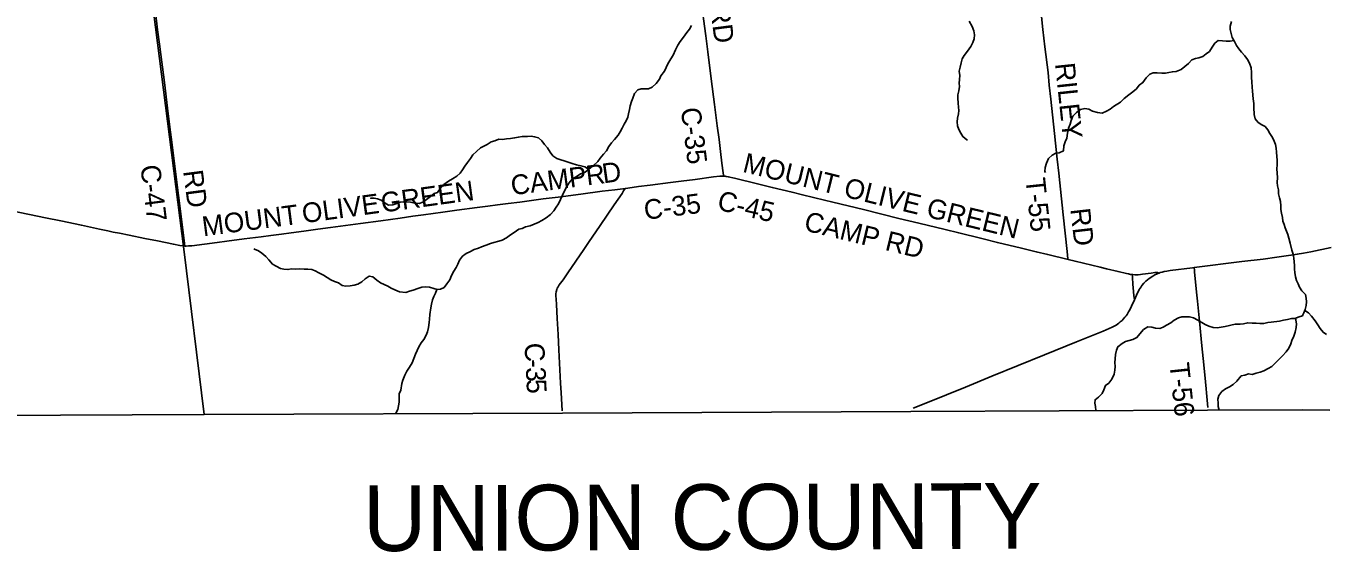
# Model space of a CAD drawing. Extents: x 1584893 to 1934202, y 663575 to 1091909.
# Drawn here: x 1740518 to 1760284, y 911862 to 919866 of the extents above; entities that cross this region are included whole.
import ezdxf

# ---------------------------------------------------------------- set-up
doc = ezdxf.new("R2010")
doc.units = 0
for name, color, linetype in [('GM_X_Adjacent_County', 7, 'Continuous'), ('GM_X_Adjacent_County_Text', 7, 'Continuous'), ('GM_X_County', 7, 'Continuous'), ('GM_X_County_Road', 7, 'Continuous'), ('GM_X_County_Road_Text', 7, 'Continuous'), ('GM_X_Minor_River', 7, 'Continuous'), ('GM_X_State_Route', 7, 'Continuous'), ('GM_X_Township', 7, 'Continuous'), ('GM_X_Township_Road', 7, 'Continuous'), ('GM_X_Township_Road_Text', 7, 'Continuous')]:
    doc.layers.add(name, color=color, linetype=linetype)

msp = doc.modelspace()

# ---------------------------------------------------------------- linework, layer by layer
at = {"layer": 'GM_X_Adjacent_County'}
msp.add_lwpolyline([(1707999, 913760), (1713053, 913797), (1716496, 913811), (1723205, 913838), (1725148, 913846), (1726840, 913858), (1735953, 913922), (1739940, 913938), (1743227, 913952), (1748682, 913976), (1753982, 914000), (1758493, 914019), (1759934, 914025), (1760358, 914021)], dxfattribs=at)
at = {"layer": 'GM_X_County'}
msp.add_lwpolyline([(1760358, 914021), (1759934, 914025), (1758493, 914019), (1753982, 914000), (1748682, 913976), (1743227, 913952), (1739940, 913938), (1735953, 913922), (1726840, 913858), (1725148, 913846), (1723205, 913838), (1716496, 913811), (1713053, 913797), (1713951, 917499), (1713884, 919153), (1713717, 923273), (1713542, 928222), (1713413, 931984), (1713394, 932362), (1713390, 932646), (1713295, 936133)], dxfattribs=at)
at = {"layer": 'GM_X_County_Road'}
for points in [[(1742935, 916518), (1742930, 916557), (1742859, 917127), (1742812, 917485), (1742736, 918096), (1742717, 918251), (1742672, 918615), (1742623, 919006), (1742595, 919238), (1742569, 919432), (1742547, 919591), (1742519, 919807), (1742481, 920123), (1742449, 920369), (1742403, 920731), (1742368, 921009), (1742329, 921306), (1742292, 921603)], [(1751135, 917582), (1751132, 917598), (1751128, 917632), (1751107, 917778), (1751086, 917957), (1751063, 918136), (1751037, 918347), (1750994, 918673), (1750945, 919063), (1750893, 919470), (1750863, 919715), (1750828, 919975), (1750798, 920219), (1750745, 920626), (1750704, 920951), (1750637, 921472), (1750630, 921524)], [(1749636, 917395), (1749675, 917400), (1749837, 917421), (1750017, 917444), (1750326, 917485), (1750488, 917505), (1750700, 917532), (1750977, 917568), (1751074, 917579), (1751091, 917581), (1751105, 917583), (1751120, 917583), (1751135, 917582)], [(1751135, 917582), (1751139, 917582), (1751155, 917580), (1751171, 917577), (1751203, 917571), (1751299, 917549), (1751649, 917463), (1751872, 917409), (1752175, 917335), (1752335, 917296), (1752669, 917214), (1752797, 917184), (1753260, 917072), (1753801, 916938), (1754104, 916865), (1754503, 916767), (1754710, 916716), (1755060, 916631), (1755299, 916571), (1755667, 916484), (1755890, 916431), (1756065, 916388), (1756373, 916313)], [(1742935, 916518), (1742956, 916516), (1742989, 916519), (1743039, 916523), (1743234, 916548), (1743429, 916573), (1743576, 916592), (1743836, 916625), (1744097, 916658), (1744243, 916678), (1744324, 916689), (1744405, 916700), (1744552, 916719), (1744747, 916744), (1744958, 916773), (1745153, 916800), (1745609, 916861), (1745918, 916903), (1746210, 916943), (1746405, 916970), (1746568, 916993), (1746860, 917033), (1747072, 917062), (1747381, 917103), (1747543, 917124), (1747690, 917143), (1747853, 917164), (1748032, 917187), (1748210, 917211), (1748389, 917234), (1748617, 917263), (1748959, 917308), (1749284, 917350), (1749480, 917375), (1749561, 917385), (1749636, 917395)], [(1748676, 914010), (1748671, 914105), (1748662, 914285), (1748653, 914432), (1748627, 914940), (1748614, 915169), (1748600, 915415), (1748589, 915628), (1748583, 915710), (1748581, 915759), (1748582, 915791), (1748586, 915823), (1748594, 915854), (1748602, 915874), (1748615, 915897), (1748632, 915925), (1748689, 916005), (1748764, 916112), (1749005, 916465), (1749078, 916573), (1749254, 916831), (1749467, 917142), (1749587, 917319), (1749611, 917356), (1749636, 917395)], [(1739506, 917225), (1739661, 917191), (1739837, 917154), (1740110, 917096), (1740303, 917055), (1740814, 916949), (1741046, 916901), (1741362, 916833), (1741636, 916776), (1741764, 916748), (1741844, 916731), (1741941, 916712), (1742086, 916684), (1742327, 916634), (1742520, 916596), (1742761, 916545), (1742858, 916527), (1742907, 916520), (1742935, 916518)], [(1756373, 916313), (1756480, 916287), (1756863, 916195), (1756958, 916172), (1757134, 916130), (1757262, 916100), (1757293, 916093), (1757326, 916086), (1757350, 916083)], [(1757350, 916083), (1757359, 916082), (1757392, 916080), (1757415, 916080), (1757442, 916081), (1757476, 916084), (1757507, 916088), (1757637, 916105), (1757696, 916113), (1757710, 916115), (1757723, 916114), (1757737, 916113), (1757759, 916107)], [(1757384, 915698), (1757377, 915758), (1757371, 915824), (1757361, 915939), (1757354, 916038), (1757352, 916055), (1757350, 916083)]]:
    msp.add_lwpolyline(points, dxfattribs=at)
at = {"layer": 'GM_X_Minor_River'}
for points in [[(1754867, 919939), (1754915, 919856), (1754938, 919790), (1754949, 919729), (1754946, 919669), (1754923, 919614), (1754894, 919552), (1754843, 919483), (1754794, 919417), (1754765, 919366), (1754748, 919306), (1754731, 919240), (1754718, 919180), (1754725, 919112), (1754720, 919052), (1754717, 918998), (1754720, 918945), (1754711, 918879), (1754698, 918820), (1754699, 918767), (1754702, 918693), (1754705, 918631), (1754710, 918579), (1754709, 918529), (1754694, 918463), (1754689, 918405), (1754692, 918345), (1754711, 918292)], [(1758863, 919935), (1758838, 919863), (1758839, 919813), (1758873, 919692), (1758904, 919628), (1758935, 919567), (1758970, 919516), (1759012, 919466), (1759063, 919411), (1759104, 919354), (1759135, 919301), (1759160, 919231), (1759167, 919156), (1759163, 919080), (1759170, 919018), (1759175, 918936), (1759182, 918873), (1759192, 918757), (1759201, 918687), (1759202, 918623), (1759208, 918518), (1759221, 918454), (1759268, 918395), (1759320, 918362), (1759371, 918337), (1759415, 918284), (1759446, 918228), (1759485, 918171), (1759508, 918112), (1759529, 918062), (1759538, 918006), (1759547, 917945), (1759555, 917819), (1759554, 917755), (1759553, 917693), (1759558, 917627), (1759559, 917560), (1759558, 917484), (1759559, 917434), (1759574, 917374), (1759577, 917312), (1759592, 917249), (1759607, 917193), (1759612, 917127), (1759611, 917074), (1759620, 917016), (1759639, 916954), (1759642, 916898), (1759661, 916845), (1759676, 916795), (1759697, 916742), (1759719, 916692), (1759732, 916636), (1759751, 916559), (1759781, 916454), (1759800, 916396), (1759809, 916334), (1759816, 916277), (1759817, 916223), (1759820, 916165), (1759825, 916113), (1759836, 916048), (1759851, 915992), (1759874, 915942), (1759896, 915891), (1759931, 915838), (1759947, 915820)], [(1750643, 919871), (1750614, 919819), (1750571, 919766), (1750524, 919694), (1750471, 919629), (1750436, 919574), (1750402, 919502), (1750363, 919424), (1750330, 919365), (1750285, 919289), (1750260, 919236), (1750231, 919180), (1750180, 919107), (1750155, 919055), (1750106, 918992), (1750047, 918933), (1749988, 918910), (1749932, 918910), (1749878, 918909), (1749828, 918892), (1749775, 918839), (1749753, 918769), (1749731, 918715), (1749713, 918651), (1749703, 918596), (1749687, 918530), (1749673, 918476), (1749648, 918422), (1749621, 918370), (1749590, 918309), (1749559, 918253), (1749526, 918202), (1749471, 918138), (1749426, 918087), (1749385, 918034), (1749352, 917964), (1749305, 917913), (1749256, 917855), (1749217, 917804), (1749152, 917743), (1749085, 917692), (1749026, 917643), (1748957, 917614), (1748903, 917583), (1748830, 917536), (1748779, 917474), (1748742, 917413), (1748705, 917345), (1748674, 917280), (1748653, 917228), (1748622, 917162), (1748587, 917107), (1748548, 917055), (1748497, 916996), (1748432, 916949), (1748365, 916906), (1748313, 916877), (1748248, 916848), (1748188, 916823), (1748117, 916810)], [(1758897, 919644), (1758840, 919633), (1758778, 919634), (1758724, 919639), (1758660, 919644), (1758605, 919603), (1758564, 919541), (1758525, 919478), (1758475, 919444), (1758422, 919399), (1758366, 919382), (1758313, 919371), (1758257, 919350), (1758208, 919293), (1758149, 919247), (1758094, 919206), (1758018, 919175), (1757962, 919168), (1757907, 919157), (1757855, 919146), (1757799, 919147), (1757729, 919154), (1757669, 919151), (1757619, 919130), (1757562, 919075), (1757514, 919005), (1757458, 918966), (1757415, 918911), (1757358, 918866), (1757299, 918819), (1757230, 918764), (1757173, 918708), (1757064, 918638), (1757013, 918601), (1756957, 918570), (1756892, 918539), (1756820, 918548), (1756746, 918567), (1756689, 918600), (1756629, 918609), (1756562, 918594), (1756502, 918549), (1756447, 918492), (1756420, 918428), (1756405, 918372), (1756382, 918309), (1756366, 918235), (1756355, 918159), (1756330, 918103), (1756311, 918043), (1756302, 917965), (1756239, 917936), (1756189, 917929), (1756131, 917902), (1756078, 917851), (1756046, 917777), (1756025, 917713), (1756022, 917649), (1756032, 917635)], [(1749079, 917687), (1749023, 917721), (1748962, 917740), (1748892, 917755), (1748830, 917774), (1748766, 917795), (1748708, 917814), (1748657, 917829), (1748597, 917850), (1748536, 917889), (1748496, 917944), (1748453, 918013), (1748406, 918064), (1748367, 918118), (1748316, 918163), (1748256, 918180), (1748204, 918189), (1748148, 918182), (1748070, 918184), (1748010, 918174), (1747951, 918163), (1747889, 918156), (1747827, 918147), (1747767, 918138), (1747715, 918141), (1747650, 918116), (1747598, 918101), (1747537, 918064), (1747483, 918037), (1747432, 918014), (1747375, 917954), (1747316, 917903), (1747283, 917850), (1747234, 917786), (1747193, 917735), (1747158, 917679), (1747122, 917628), (1747071, 917579), (1747006, 917542), (1746945, 917505), (1746878, 917454), (1746823, 917398), (1746780, 917333), (1746728, 917318), (1746671, 917273), (1746612, 917227), (1746558, 917186), (1746499, 917167), (1746435, 917170), (1746371, 917183), (1746315, 917188), (1746261, 917189), (1746211, 917186), (1746161, 917167), (1746100, 917142), (1746036, 917141), (1745983, 917172), (1745923, 917217), (1745866, 917238), (1745814, 917244), (1745764, 917245), (1745764, 917253)], [(1754711, 918292), (1754740, 918236), (1754774, 918183), (1754833, 918132), (1754843, 918130)], [(1748117, 916810), (1748067, 916785), (1748017, 916773), (1747944, 916724), (1747891, 916689), (1747828, 916644), (1747763, 916609), (1747713, 916590), (1747637, 916569), (1747586, 916554), (1747520, 916529), (1747451, 916506), (1747401, 916487), (1747335, 916466), (1747270, 916427), (1747217, 916404), (1747161, 916365), (1747114, 916301), (1747089, 916243), (1747064, 916192), (1747029, 916136), (1746992, 916069), (1746965, 916005), (1746919, 915942), (1746879, 915886), (1746826, 915863), (1746774, 915854), (1746722, 915871), (1746658, 915892), (1746602, 915899), (1746542, 915890), (1746478, 915871), (1746411, 915848), (1746353, 915831), (1746297, 915810), (1746201, 915821), (1746129, 915852), (1746075, 915875), (1746022, 915906), (1745968, 915933), (1745913, 915960), (1745855, 915997), (1745796, 916050), (1745742, 916061), (1745679, 916020), (1745627, 915975), (1745568, 915938), (1745511, 915921), (1745449, 915914), (1745385, 915909), (1745331, 915916), (1745272, 915957), (1745210, 915978), (1745158, 916005), (1745101, 916038), (1745043, 916075), (1744974, 916110), (1744918, 916139), (1744865, 916160), (1744807, 916167), (1744751, 916166), (1744687, 916169), (1744626, 916166), (1744560, 916169), (1744504, 916159), (1744442, 916167), (1744390, 916177), (1744327, 916212), (1744267, 916244), (1744214, 916309), (1744169, 916359), (1744106, 916408), (1744054, 916445), (1743997, 916470), (1743983, 916473)], [(1746769, 915855), (1746747, 915802), (1746724, 915750), (1746705, 915697), (1746690, 915635), (1746677, 915579), (1746663, 915475), (1746658, 915405), (1746655, 915353), (1746642, 915279), (1746627, 915211), (1746608, 915159), (1746571, 915097), (1746532, 915046), (1746497, 914982), (1746470, 914929), (1746445, 914871), (1746418, 914807), (1746393, 914742), (1746354, 914674), (1746311, 914613), (1746280, 914553), (1746253, 914479), (1746238, 914425), (1746222, 914326), (1746197, 914268), (1746198, 914202), (1746195, 914140), (1746188, 914086), (1746175, 914032), (1746149, 913987), (1746137, 913967)], [(1759947, 915820), (1759986, 915781), (1759999, 915725), (1760002, 915669), (1759995, 915613), (1759984, 915553), (1759961, 915502), (1759946, 915470)], [(1756794, 914014), (1756790, 914075), (1756781, 914129), (1756786, 914179), (1756839, 914220), (1756891, 914275), (1756920, 914331), (1756942, 914397), (1756992, 914432), (1757041, 914491), (1757077, 914569), (1757088, 914629), (1757089, 914687), (1757088, 914747), (1757090, 914803), (1757097, 914867), (1757113, 914931), (1757133, 914985), (1757196, 915032), (1757247, 915065), (1757303, 915078), (1757358, 915095), (1757422, 915124), (1757465, 915182), (1757524, 915247), (1757587, 915288), (1757649, 915281), (1757705, 915266), (1757771, 915263), (1757823, 915282), (1757874, 915313), (1757938, 915348), (1757989, 915390), (1758052, 915423), (1758104, 915438), (1758164, 915439), (1758222, 915438), (1758284, 915425), (1758350, 915390), (1758461, 915324), (1758514, 915297), (1758582, 915278), (1758642, 915275), (1758702, 915282), (1758764, 915291), (1758919, 915330), (1758991, 915331), (1759043, 915334), (1759108, 915351), (1759174, 915346), (1759238, 915343), (1759290, 915340), (1759352, 915341), (1759412, 915352), (1759462, 915359), (1759589, 915375), (1759653, 915392), (1759715, 915401), (1759774, 915414), (1759826, 915415), (1759890, 915438), (1759940, 915456), (1759946, 915470)], [(1759837, 915419), (1759852, 915335), (1759845, 915277), (1759828, 915205), (1759809, 915147), (1759778, 915079), (1759761, 915028), (1759732, 914962), (1759691, 914906), (1759636, 914845), (1759577, 914786), (1759526, 914733), (1759473, 914684), (1759417, 914656), (1759354, 914619), (1759298, 914596), (1759235, 914581), (1759173, 914562), (1759117, 914571), (1759065, 914552), (1759010, 914545), (1758941, 914462), (1758886, 914411), (1758829, 914373), (1758771, 914346), (1758716, 914305), (1758669, 914242), (1758652, 914186), (1758657, 914126), (1758658, 914074), (1758671, 914022)], [(1759977, 915537), (1760031, 915502), (1760080, 915449), (1760133, 915378), (1760174, 915318), (1760212, 915261), (1760255, 915206), (1760307, 915171)]]:
    msp.add_lwpolyline(points, dxfattribs=at)
at = {"layer": 'GM_X_State_Route'}
msp.add_lwpolyline([(1754018, 914050), (1754236, 914139), (1754813, 914372), (1755212, 914535), (1756013, 914861), (1756500, 915058), (1756910, 915224), (1757045, 915284), (1757076, 915300), (1757104, 915316), (1757144, 915344), (1757169, 915363), (1757195, 915387), (1757212, 915404), (1757240, 915435), (1757257, 915455), (1757271, 915474), (1757296, 915517), (1757313, 915548), (1757341, 915605), (1757384, 915698), (1757416, 915769), (1757458, 915857), (1757484, 915899), (1757498, 915917), (1757525, 915950), (1757559, 915984), (1757609, 916025), (1757663, 916061), (1757692, 916077), (1757721, 916091), (1757740, 916099), (1757759, 916107), (1757774, 916113), (1757806, 916122), (1757837, 916129), (1757876, 916135), (1757926, 916143), (1758267, 916186), (1758291, 916189), (1759016, 916280), (1759341, 916319), (1759551, 916347), (1759764, 916377), (1759860, 916393), (1759958, 916410), (1760066, 916431), (1760376, 916496)], dxfattribs=at)
at = {"layer": 'GM_X_Township'}
for points in [[(1747311, 936737), (1747714, 933880), (1747874, 932446), (1748152, 929954), (1744140, 929482), (1741371, 929146), (1742091, 923042), (1742272, 921561), (1742922, 916471), (1743227, 913952), (1739940, 913938)], [(1760358, 914021), (1759934, 914025), (1758493, 914019), (1753982, 914000), (1748682, 913976), (1743227, 913952), (1742922, 916471), (1742272, 921561), (1742091, 923042), (1741371, 929146), (1744140, 929482), (1748152, 929954), (1747874, 932446), (1747714, 933880), (1747311, 936737)]]:
    msp.add_lwpolyline(points, dxfattribs=at)
at = {"layer": 'GM_X_Township_Road'}
for points in [[(1756373, 916313), (1756372, 916321), (1756358, 916433), (1756299, 916990), (1756233, 917627), (1756210, 917839), (1756167, 918230), (1756110, 918751), (1756088, 918963), (1756069, 919159), (1756021, 919550), (1755992, 919810), (1755895, 920773), (1755846, 921263), (1755782, 921899), (1755752, 922160)], [(1758502, 914063), (1758481, 914282), (1758475, 914346), (1758454, 914560), (1758430, 914804), (1758410, 915000), (1758372, 915376), (1758348, 915630), (1758343, 915680), (1758329, 915817), (1758298, 916127), (1758296, 916143), (1758291, 916189)]]:
    msp.add_lwpolyline(points, dxfattribs=at)

# ---------------------------------------------------------------- texts
at = {"layer": 'GM_X_Adjacent_County_Text'}
msp.add_text('UNION COUNTY', height=1000, rotation=0.216, dxfattribs=at).set_placement((1745647, 911875))
at = {"layer": 'GM_X_County_Road_Text'}
for s, rotation, p in [('RD', 277.3664, (1750925, 920162)), ('C-35', 277.2117, (1750480, 918609)), ('C-47', 277.2099, (1742257, 917736)), ('R', 7.1337, (1749056, 917439)), ('D', 7.9839, (1749305, 917470)), ('MOUNT OLIVE GREEN', 346.2634, (1751408, 917648)), ('RD', 277.4313, (1742908, 917658)), ('CAMP', 7.4831, (1747915, 917289)), ('GREEN', 7.8396, (1745939, 917025)), ('C-45', 346.833, (1751020, 917074)), ('MOUNT', 7.3999, (1743216, 916665)), ('OLIVE', 7.7447, (1744738, 916863)), ('C-35', 7.2171, (1749939, 916915)), ('CAMP RD', 346.4094, (1752340, 916758)), ('C', 273.151, (1748102, 915037)), ('-', 273.1021, (1748115, 914792)), ('3', 273.0965, (1748122, 914670)), ('5', 273.0763, (1748131, 914487))]:
    msp.add_text(s, height=300, rotation=rotation, dxfattribs=at).set_placement(p)
at = {"layer": 'GM_X_Township_Road_Text'}
for s, rotation, p in [('RILEY', 276.0638, (1756175, 919292)), ('T-55', 276.0268, (1755725, 917541)), ('RD', 276.4499, (1756408, 917080)), ('T-56', 275.9941, (1757915, 914730))]:
    msp.add_text(s, height=300, rotation=rotation, dxfattribs=at).set_placement(p)

doc.saveas('drawing.dxf')
